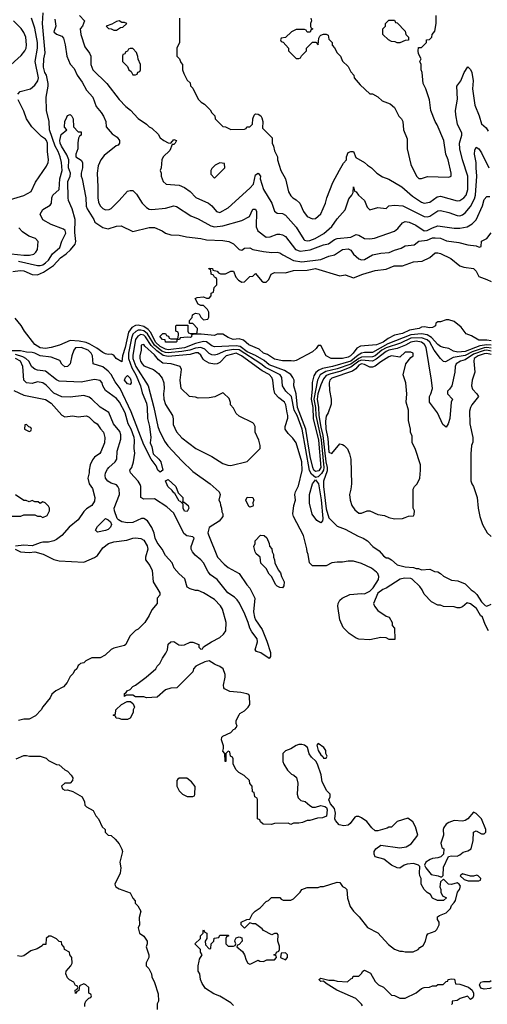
# Model space of a CAD drawing. Header units: inches. Extents: x 2348341 to 2479810, y 460419 to 613669.
# Tile 597 of 656: x 2426540 to 2429972, y 577507 to 584738. Entities that reach past the tile are written whole.
import ezdxf

# ---------------------------------------------------------------- set-up
doc = ezdxf.new("R2010")
doc.units = ezdxf.units.IN
doc.header["$MEASUREMENT"] = 0
doc.layers.add('C4527', color=7, linetype='Continuous')
doc.layers.add('C4528', color=7, linetype='Continuous')

msp = doc.modelspace()

# ---------------------------------------------------------------- linework, layer by layer
at = {"layer": 'C4527', "color": 2}
for points, elevation in [([(2426976, 580000), (2426970, 579994), (2426958, 579970), (2426943.1, 579956.9), (2426930, 579934), (2426910, 579914), (2426888, 579870), (2426860.4, 579839.6), (2426806, 579810), (2426776.4, 579783.6), (2426763.1, 579756.9), (2426710, 579692), (2426698, 579670), (2426654.6, 579625.4), (2426610, 579602), (2426570, 579602), (2426530, 579592)], 70), ([(2427853.1, 580000), (2427832, 579990), (2427816, 579970), (2427810, 579948), (2427694, 579830), (2427650, 579828), (2427610, 579815.3), (2427550, 579762), (2427470, 579758), (2427450, 579766), (2427390, 579766), (2427370, 579778), (2427322, 579778), (2427308.7, 579768.7), (2427308.7, 579790), (2427322, 579798), (2427328.7, 579810), (2427350, 579818), (2427370, 579841), (2427390, 579851), (2427468.7, 579910), (2427538, 579970), (2427548, 579990), (2427558, 580000)], 66), ([(2428110, 577498), (2428090, 577518), (2428010, 577568), (2427964.7, 577584.7), (2427903.1, 577623.1), (2427880.4, 577660.4), (2427868, 577690), (2427862, 577730), (2427849, 577750), (2427849, 577790), (2427856.4, 577823.6), (2427860.4, 577839.6), (2427878, 577870), (2427866, 577890), (2427866, 577910), (2427826, 577950), (2427866, 577990), (2427868, 578010), (2427886, 578030), (2427886, 578050), (2427890, 578054), (2427898, 578038), (2427914, 578030), (2427914, 577990), (2427902, 577970), (2427903.6, 577943.6), (2427930, 577914), (2427942, 577918), (2427946, 577950), (2427966, 577970), (2427967.3, 577992.7), (2428002, 577998), (2428010, 578014), (2428070, 578014), (2428074, 578010), (2428058, 578002), (2428054, 577990), (2428054, 577950), (2428070, 577934), (2428110, 577934), (2428122, 577938), (2428126, 577950), (2428118, 577970), (2428120.4, 577979.6), (2428130, 577994), (2428150, 578002), (2428170, 577994), (2428172, 577970), (2428150, 577946), (2428138, 577942), (2428134, 577930), (2428175.3, 577895.3), (2428191, 577871), (2428202, 577830), (2428214, 577810), (2428230, 577802), (2428236.4, 577803.6), (2428290, 577832), (2428303.6, 577823.6), (2428330, 577822), (2428352.7, 577832.7), (2428410, 577834), (2428426, 577850), (2428422, 577862), (2428406, 577870), (2428422, 577878), (2428426, 577890), (2428442, 577898), (2428446, 577910), (2428446, 577934), (2428435.3, 577970), (2428438, 578018), (2428430, 578026), (2428410, 578026), (2428390, 578018), (2428330, 578048), (2428320.4, 578060.4), (2428270, 578098), (2428250, 578098), (2428230, 578106), (2428190, 578066), (2428166, 578090), (2428166, 578110), (2428206, 578130), (2428228, 578132), (2428249.1, 578170.9), (2428268, 578190), (2428304.7, 578215.3), (2428350, 578262), (2428366, 578270), (2428388.7, 578291.3), (2428450, 578292), (2428458, 578278), (2428472.7, 578272.7), (2428530, 578271.3), (2428550, 578282), (2428598, 578330), (2428610, 578351.3), (2428650, 578364.7), (2428730, 578364.7), (2428748.9, 578371.1), (2428770, 578371.3), (2428870, 578404.7), (2428890, 578402), (2428910, 578372), (2428930, 578362), (2428942, 578350), (2428945.4, 578285.4), (2428966.4, 578226.4), (2428990, 578192), (2429032, 578150), (2429092, 578070), (2429170, 578031.3), (2429247.1, 577947.1), (2429290, 577911.3), (2429330, 577898), (2429350, 577898), (2429370, 577891.3), (2429428.4, 577891.6), (2429466, 577910), (2429476.4, 577923.6), (2429500.4, 577939.6), (2429518, 577970), (2429528.9, 578011.1), (2429536.4, 578023.6), (2429590, 578044.7), (2429603.1, 578056.9), (2429618, 578090), (2429618, 578110), (2429606, 578130), (2429606, 578150), (2429620.4, 578159.6), (2429670, 578178), (2429702, 578210), (2429708.4, 578231.6), (2429730, 578254), (2429738, 578270), (2429753.2, 578330), (2429768.7, 578350), (2429774.6, 578374.6), (2429766, 578390), (2429750, 578398), (2429710, 578388), (2429688.4, 578388.4), (2429650, 578426), (2429630, 578406), (2429624.7, 578370), (2429632, 578350), (2429632, 578330), (2429644.7, 578304.7), (2429672, 578288), (2429651, 578269), (2429606, 578270), (2429570, 578286), (2429554.6, 578314.6), (2429530, 578328), (2429509.1, 578349.1), (2429488, 578390), (2429488, 578430), (2429478, 578450), (2429475.3, 578470), (2429478, 578518), (2429468.4, 578528.4), (2429430, 578542), (2429383.5, 578536.5), (2429362, 578530), (2429330, 578508), (2429310, 578508.7), (2429270, 578529), (2429212.1, 578572.1), (2429149.3, 578589.3), (2429141.2, 578610), (2429142.7, 578630), (2429154, 578650), (2429190, 578676), (2429330, 578656), (2429376, 578664), (2429414.6, 578685.4), (2429462, 578750), (2429445.2, 578810), (2429426, 578846), (2429390, 578874), (2429311, 578849), (2429270, 578808), (2429250, 578808.7), (2429238.5, 578801.5), (2429170, 578781.2), (2429150, 578782), (2429124.1, 578804.1), (2429089, 578850), (2429050, 578877.2), (2429030, 578885.2), (2429010, 578886), (2428999.8, 578880.2), (2428964.6, 578835.4), (2428950, 578823.6), (2428918.3, 578818.3), (2428886, 578826), (2428858, 578858), (2428854, 578870), (2428859, 578910), (2428850, 578946), (2428820.2, 578980.2), (2428808.9, 579008.9), (2428818, 579030), (2428818, 579050), (2428794.5, 579074.5), (2428760.5, 579140.5), (2428752.8, 579192.8), (2428726.6, 579270), (2428713.4, 579293.4), (2428682, 579322), (2428665.4, 579345.4), (2428653, 579393), (2428630, 579409), (2428610, 579415.3), (2428590, 579415.3), (2428570, 579408.7), (2428530, 579382), (2428490, 579368), (2428472, 579350), (2428471.3, 579290), (2428478, 579270), (2428505.4, 579225.4), (2428536, 579196), (2428552, 579190), (2428572.8, 579172.8), (2428580.7, 579130), (2428576.3, 579050), (2428583.1, 579023.1), (2428604.7, 579004.7), (2428635.9, 578995.9), (2428670, 578966), (2428690, 578956), (2428710, 578956), (2428750, 578966), (2428779.8, 578959.8), (2428791.3, 578951.3), (2428796, 578936), (2428791.6, 578888.4), (2428763.6, 578876.4), (2428725.4, 578874.6), (2428670, 578858), (2428650, 578858), (2428616.9, 578843.1), (2428590, 578838), (2428550, 578838), (2428530, 578828.7), (2428510, 578838), (2428410, 578835.3), (2428388.4, 578828.4), (2428326, 578830), (2428307.3, 578847.3), (2428302, 578862), (2428286, 578870), (2428286, 579010), (2428282, 579022), (2428266, 579030), (2428262, 579062), (2428248, 579068), (2428246, 579110), (2428228.4, 579128.4), (2428226, 579150), (2428188.4, 579188.4), (2428148, 579210), (2428128, 579230), (2428106, 579270), (2428106, 579310), (2428102, 579322), (2428086, 579330), (2428082, 579362), (2428070, 579366), (2428054, 579350), (2428054, 579290), (2428048, 579290), (2428046, 579350), (2428030, 579366), (2428035.3, 579384.7), (2428034.6, 579405.4), (2428020.7, 579450), (2428023.7, 579470), (2428030, 579476.3), (2428090, 579502), (2428110, 579524), (2428122, 579530), (2428135.3, 579550), (2428128.7, 579570), (2428128.9, 579591.1), (2428150, 579634), (2428156.4, 579643.6), (2428190, 579662), (2428218, 579690), (2428228, 579710), (2428226, 579770), (2428222, 579782), (2428207.3, 579787.3), (2428163.6, 579796.4), (2428083.1, 579803.1), (2428043.1, 579823.1), (2428038, 579830), (2428035.3, 579850), (2428049, 579910), (2428048.7, 579930), (2428033.2, 579970), (2428010, 579988.7), (2427980.4, 580000)], 66), ([(2426514, 579310), (2426570, 579335.3), (2426590, 579335.3), (2426611.6, 579328.4), (2426690, 579328.7), (2426733.6, 579313.6), (2426750, 579298), (2426810, 579268), (2426830, 579266), (2426870, 579228), (2426890, 579218), (2426918, 579190), (2426928.7, 579170), (2426928, 579150), (2426910, 579132), (2426870, 579130.8), (2426846, 579110), (2426854, 579090), (2426870, 579079.3), (2426890, 579081.2), (2426930, 579069), (2426998, 579030), (2427014.6, 578994.6), (2427018, 578970), (2427030, 578958), (2427078, 578930), (2427098, 578890), (2427118, 578870), (2427146, 578810), (2427166, 578790), (2427166, 578770), (2427188.4, 578748.4), (2427210, 578746), (2427240.4, 578720.4), (2427270, 578686), (2427290, 578646), (2427295.3, 578630), (2427275.3, 578550), (2427282, 578510), (2427278, 578470), (2427238, 578390), (2427240.4, 578380.4), (2427246, 578370), (2427270, 578355.3), (2427350, 578326), (2427370, 578286), (2427387.3, 578267.3), (2427388, 578250), (2427408, 578230), (2427428, 578190), (2427416.4, 578143.6), (2427418, 578090), (2427408.9, 578068.9), (2427418, 578030), (2427450, 578008), (2427475.3, 577970), (2427475.3, 577950), (2427469, 577930), (2427488.7, 577870), (2427488.7, 577850), (2427469, 577811), (2427468.7, 577790), (2427488, 577770), (2427508, 577730), (2427508.9, 577708.9), (2427530, 577666), (2427556.4, 577583.6), (2427558, 577530), (2427548, 577510), (2427548, 577470)], 70), ([(2427018, 577490), (2427018, 577510), (2427026, 577530), (2427047.3, 577552.7), (2427062, 577558), (2427066, 577570), (2427062, 577582), (2427046, 577590), (2427046, 577630), (2427026, 577650), (2427010, 577658), (2426978, 577642), (2426972.7, 577607.3), (2426958, 577602), (2426950, 577586), (2426948, 577610), (2426962, 577618), (2426966, 577630), (2426962, 577642), (2426950, 577646), (2426938, 577670), (2426906.3, 577686.3), (2426890, 577702), (2426879, 577730), (2426882, 577750), (2426915.3, 577790), (2426924, 577810), (2426922, 577850), (2426908, 577870), (2426906, 577890), (2426868, 577910), (2426867.3, 577927.3), (2426850, 577946), (2426846, 577966), (2426830, 577968), (2426810, 577988), (2426770, 578008), (2426752.7, 578007.3), (2426734, 577990), (2426732.7, 577947.3), (2426710, 577946), (2426703.6, 577936.4), (2426666.8, 577913.2), (2426620.9, 577899.1), (2426570, 577862), (2426550, 577858), (2426523.1, 577863.1)], 74), ([(2429056.4, 577496.4), (2429048.4, 577508.4), (2429008, 577550), (2428869, 577610), (2428790, 577659), (2428770, 577678), (2428750, 577675.3), (2428735.3, 577690), (2428750, 577698.8), (2428810, 577684.7), (2428845.4, 577685.4), (2428870, 577678), (2428947.3, 577672.7), (2428970, 577694), (2428982, 577698), (2428987.3, 577712.7), (2429030, 577714), (2429050, 577734), (2429058, 577750), (2429070, 577758), (2429115.9, 577735.9), (2429150, 577674), (2429174, 577650), (2429210, 577632), (2429270, 577574), (2429290, 577572), (2429330, 577552), (2429370, 577552), (2429450, 577592), (2429490, 577622), (2429510, 577631.3), (2429547.3, 577632.7), (2429570, 577642), (2429596.4, 577643.6), (2429610, 577652), (2429647.3, 577652.7), (2429670, 577674), (2429682, 577678), (2429686, 577690), (2429710, 577694), (2429732.7, 577692.7), (2429738, 577658), (2429770, 577654), (2429833.7, 577633.7), (2429861, 577610), (2429871.3, 577590), (2429871.3, 577570), (2429865.4, 577554.6), (2429850, 577542), (2429828, 577568), (2429772, 577550), (2429750, 577534), (2429714, 577530), (2429714, 577510), (2429710, 577506)], 62), ([(2430000, 577628.4), (2429990, 577622.9), (2429950, 577617), (2429925.1, 577625.1), (2429916, 577650), (2429925.2, 577670), (2429945.6, 577674.4), (2429990, 577674.4), (2430000, 577681)], 62)]:
    msp.add_lwpolyline(points, dxfattribs=dict(at, elevation=elevation))
for points, elevation in [([(2427290, 579598), (2427270, 579606), (2427247.3, 579607.3), (2427242, 579622), (2427226, 579630), (2427242, 579638), (2427246, 579670), (2427286, 579710), (2427328.4, 579731.6), (2427352, 579732), (2427372.7, 579712.7), (2427382, 579690), (2427372, 579670), (2427372, 579650), (2427350, 579608), (2427330, 579598)], 66), ([(2428730, 579422), (2428721, 579410), (2428731, 579370), (2428750, 579338), (2428766, 579326), (2428770, 579314), (2428790, 579314), (2428798, 579330), (2428788, 579348), (2428788, 579370), (2428773.2, 579393.2)], 66), ([(2427710, 579168), (2427699.6, 579160.4), (2427692, 579150), (2427692, 579110), (2427710, 579074), (2427734, 579050), (2427770, 579034), (2427810, 579034), (2427822, 579038), (2427826, 579050), (2427827.3, 579107.3), (2427800.4, 579140.4), (2427767.3, 579167.3)], 70), ([(2429870, 578918), (2429830.6, 578869.4), (2429810, 578857.2), (2429790, 578853.2), (2429730, 578856), (2429690, 578841.2), (2429670.6, 578829.4), (2429653.7, 578806.3), (2429647.3, 578790), (2429650.7, 578749.3), (2429632, 578690), (2429638, 578658), (2429654, 578650), (2429651.3, 578608.7), (2429631, 578589), (2429610, 578582), (2429570, 578579), (2429552, 578570), (2429522, 578550), (2429512, 578530), (2429522, 578510), (2429561, 578461), (2429611.3, 578451.3), (2429630, 578442), (2429638, 578442), (2429647.3, 578452.7), (2429650, 578514), (2429688.7, 578591.3), (2429710, 578598), (2429750, 578596), (2429770, 578604.7), (2429794.6, 578625.4), (2429830, 578634.8), (2429854, 578650), (2429868.9, 578708.9), (2429870, 578771.3), (2429890, 578782), (2429930, 578758), (2429950, 578758), (2429962, 578770), (2429962, 578790), (2429930, 578868), (2429890, 578908.7)], 66), ([(2429790, 578466), (2429774, 578450), (2429803.6, 578423.6), (2429832.7, 578412.7), (2429910, 578414), (2429922, 578418), (2429926, 578430), (2429906, 578450), (2429894.6, 578454.6), (2429870, 578448), (2429848, 578448)], 66), ([(2428490, 577886), (2428458, 577882), (2428454, 577850), (2428490, 577834), (2428506, 577850), (2428506, 577870)], 66)]:
    msp.add_lwpolyline(points, close=True, dxfattribs=dict(at, elevation=elevation))
at = {"layer": 'C4528', "color": 2}
for points, elevation in [([(2426530, 582965.2), (2426670, 582932), (2426690, 582931.8), (2426710, 582938.9), (2426730, 582953.4), (2426750, 582972.4), (2426781, 583019), (2426833.9, 583066.1), (2426849.7, 583110.3), (2426879.3, 583170), (2426873.2, 583190), (2426860.2, 583200.2), (2426770, 583233.2), (2426709.1, 583269.1), (2426688.7, 583310), (2426710, 583344.7), (2426764.1, 583375.9), (2426773.2, 583390), (2426776, 583430), (2426784, 583450), (2426828.7, 583490), (2426833.6, 583570), (2426851.1, 583630), (2426845.4, 583690), (2426836.4, 583730), (2426822.4, 583770), (2426800.3, 583810), (2426759.1, 583930), (2426755.4, 583990), (2426735.4, 584070), (2426733.6, 584170), (2426749.5, 584250), (2426749.6, 584270), (2426735.4, 584330), (2426724.4, 584350), (2426714.3, 584390), (2426716.9, 584450), (2426726.3, 584493.7), (2426706.3, 584710), (2426712.7, 584787.3)], 58), ([(2426450, 584384.7), (2426550, 584476), (2426578, 584510), (2426586.6, 584530), (2426590, 584554), (2426585.1, 584610), (2426570, 584644), (2426550, 584672.7), (2426493.2, 584730)], 66), ([(2426525.2, 584190), (2426544, 584210), (2426618, 584230), (2426650, 584258), (2426672.3, 584290), (2426678, 584310), (2426652, 584430), (2426669.6, 584530), (2426671.1, 584570), (2426650, 584675.3), (2426626, 584750)], 62), ([(2426798, 584742), (2426804, 584690), (2426791, 584650), (2426810, 584631), (2426850, 584616), (2426861.1, 584601.1), (2426874.2, 584554.2), (2426886.7, 584470), (2426910, 584410.8), (2426939.9, 584379.9), (2426960.4, 584330), (2426998.7, 584278.7), (2427030, 584220.7), (2427076.3, 584170), (2427100.4, 584100.4), (2427137.5, 584057.5), (2427154.8, 584030), (2427171.3, 583990), (2427174, 583950), (2427219.6, 583899.6), (2427255.9, 583875.9), (2427272, 583850), (2427272, 583830), (2427263.6, 583816.4), (2427247.5, 583812.5), (2427159.3, 583740.7), (2427136.3, 583710), (2427116.1, 583663.9), (2427108.2, 583610), (2427114.4, 583510), (2427112.7, 583430), (2427118.8, 583398.8), (2427130.8, 583370), (2427150, 583350.8), (2427170, 583340.7), (2427196.6, 583343.4), (2427210, 583351), (2427269, 583410), (2427330, 583478), (2427350, 583484.7), (2427370, 583484.7), (2427396.8, 583456.8), (2427438.8, 583390), (2427470, 583358.8), (2427490, 583346.8), (2427510, 583344), (2427610, 583354.8), (2427670, 583370.8), (2427690, 583366.8), (2427796.8, 583296.8), (2427850, 583274.8), (2427943.4, 583223.4), (2427970, 583217.1), (2428030, 583223.8), (2428170, 583262.8), (2428226.6, 583293.4), (2428250, 583346.8), (2428270, 583346), (2428278, 583330), (2428276.7, 583216.7), (2428288.1, 583188.1), (2428350, 583140.7), (2428377.5, 583142.5), (2428430, 583162.8), (2428450, 583164), (2428470, 583158.8), (2428490, 583146), (2428564.9, 583050), (2428597.6, 583037.6), (2428671, 583049), (2428770, 583084.4), (2428807.8, 583092.2), (2428850, 583123), (2428870, 583130.5), (2428970, 583140.5), (2429010, 583161), (2429030, 583154.8), (2429070.5, 583130.5), (2429110, 583128), (2429145.4, 583134.6), (2429290, 583184), (2429316.6, 583203.4), (2429350, 583246.8), (2429370, 583256.3), (2429398, 583250), (2429448.4, 583228.4), (2429510, 583188.5), (2429530, 583190.4), (2429570, 583210.4), (2429610, 583223.8), (2429730, 583207.7), (2429770, 583207.7), (2429823.9, 583216.1), (2429861.7, 583238.3), (2429891.2, 583268.8), (2429936.2, 583370), (2429950, 583418), (2429970, 583440.7), (2429990, 583440.5)], 58), ([(2426978, 584770), (2427014.8, 584730), (2427000.7, 584690), (2426984, 584670), (2426987.7, 584630), (2427018.5, 584538.5), (2427053.2, 584493.2), (2427062.8, 584470), (2427062, 584410), (2427077.3, 584370), (2427178.8, 584270), (2427270, 584151), (2427319.8, 584099.8), (2427353.2, 584073.2), (2427410, 584011.3), (2427470.9, 583970.9), (2427491.1, 583951.1), (2427510, 583942), (2427556.9, 583896.9), (2427572, 583870), (2427598, 583850), (2427630, 583834.8), (2427648.4, 583831.6), (2427670, 583858), (2427690.7, 583850.7), (2427682, 583830), (2427670, 583822), (2427658, 583822), (2427642, 583778), (2427592, 583730), (2427582, 583710), (2427578, 583650), (2427571.3, 583630), (2427578, 583610), (2427578, 583590), (2427592, 583550), (2427614, 583530), (2427710, 583522.8), (2427750, 583506.8), (2427790, 583476), (2427833.2, 583433.2), (2427924.7, 583390), (2427950.7, 583370.7), (2427984.7, 583330), (2428010, 583322.8), (2428070, 583356), (2428230, 583501), (2428256, 583530), (2428270, 583598.8), (2428290, 583612), (2428306.8, 583590), (2428306, 583570), (2428330, 583491.3), (2428390.5, 583390.5), (2428411, 583331), (2428430, 583318), (2428470, 583314), (2428490, 583302.8), (2428570, 583214.8), (2428624.7, 583124.7), (2428630, 583118.8), (2428650, 583113.4), (2428670, 583115.5), (2428709, 583130), (2428772.9, 583167.1), (2428830, 583218.8), (2428870, 583276), (2428930, 583342), (2428957.1, 583422.9), (2428979, 583450), (2428988.7, 583470), (2428990, 583511.3), (2428998, 583478), (2429010, 583474), (2429026, 583450), (2429070.6, 583410.6), (2429090, 583362), (2429110, 583342), (2429170, 583358), (2429230, 583352), (2429249.2, 583370.8), (2429290, 583376.3), (2429351.3, 583370), (2429510, 583293), (2429530, 583290.5), (2429550, 583295.5), (2429610, 583333.4), (2429630, 583336.3), (2429690, 583322), (2429750, 583299.1), (2429770, 583297.3), (2429790, 583304), (2429810, 583318.8), (2429850, 583367.3), (2429877.6, 583422.4), (2429885.1, 583450), (2429896.2, 583590), (2429889.6, 583650), (2429891.6, 583690), (2429878.3, 583750), (2429880.7, 583779.3), (2429890, 583800.7), (2429910, 583790.5), (2429930, 583759.1), (2429983.1, 583650)], 62), ([(2427712, 584750), (2427712, 584570), (2427694, 584530), (2427694, 584470), (2427714, 584450), (2427723.6, 584423.6), (2427734, 584410), (2427734, 584370), (2427743.6, 584343.6), (2427770, 584294), (2427790, 584274), (2427792.7, 584252.7), (2427810, 584234), (2427850, 584154), (2427871.6, 584131.6), (2427896.9, 584116.9), (2427936.9, 584076.9), (2427950, 584054), (2427972.7, 584032.7), (2427974, 584010), (2428030, 583954), (2428051.6, 583951.6), (2428090, 583932), (2428190, 583934), (2428202, 583938), (2428206, 583950), (2428230, 583952), (2428248, 583970), (2428252, 584010), (2428262, 584038), (2428270, 584046), (2428290, 584044.7), (2428310, 584031.3), (2428318, 584018), (2428323.8, 583990), (2428322, 583942), (2428392, 583870), (2428392, 583830), (2428402, 583810), (2428410, 583774), (2428431.3, 583730), (2428431.3, 583710), (2428456, 583630), (2428490.8, 583570), (2428513.7, 583473.7), (2428530, 583444.7), (2428544.7, 583430), (2428570, 583416), (2428596, 583390), (2428622.8, 583330), (2428650, 583292), (2428690, 583276), (2428710, 583278), (2428750, 583312), (2428785.2, 583390), (2428793.2, 583430), (2428838.6, 583541.4), (2428886.8, 583633.2), (2428916.5, 583683.5), (2428938, 583710), (2428939, 583730), (2428950, 583762), (2428970, 583771), (2428990.6, 583770.6), (2429006.8, 583726.8), (2429072, 583690), (2429092, 583670), (2429122, 583650), (2429162, 583610), (2429203.5, 583583.5), (2429250, 583566), (2429344.7, 583510), (2429422.6, 583442.6), (2429490, 583398), (2429510, 583390.6), (2429550, 583399.1), (2429603.9, 583436.1), (2429630, 583442), (2429750, 583407.7), (2429770, 583410.7), (2429799.3, 583430), (2429817, 583450), (2429829.6, 583490), (2429829.7, 583589.7), (2429789.6, 583710), (2429771.8, 583790), (2429767.3, 583830), (2429785.2, 583890), (2429784.7, 583904.7), (2429754, 583970), (2429740.2, 584040.2), (2429739, 584070), (2429754.6, 584154.6), (2429748.7, 584250), (2429778, 584290), (2429802, 584350), (2429830, 584391.3), (2429850, 584371.3), (2429859.1, 584350), (2429867.9, 584287.9), (2429863, 584230), (2429880.4, 584110), (2429912.7, 584032.7), (2429930, 583972), (2429963.6, 583943.6), (2429979.6, 583919.6)], 66), ([(2428678, 584750), (2428682, 584730), (2428674, 584710), (2428674, 584690), (2428678, 584678), (2428692, 584670), (2428678, 584662), (2428672.7, 584647.3), (2428650, 584646), (2428642, 584662), (2428630, 584666), (2428570, 584666), (2428534, 584650), (2428490, 584606), (2428458, 584602), (2428454, 584590), (2428458, 584578), (2428472.7, 584572.7), (2428514, 584530), (2428514, 584510), (2428570, 584454), (2428590, 584454), (2428602, 584458), (2428607.3, 584472.7), (2428646, 584510), (2428646, 584530), (2428690, 584574), (2428712.7, 584572.7), (2428730, 584554), (2428736.5, 584603.5), (2428742, 584618), (2428750, 584624.7), (2428770, 584632), (2428790, 584632), (2428803.6, 584623.6), (2428810, 584594), (2428834, 584570), (2428834, 584550), (2428851.6, 584531.6), (2428870, 584494), (2428894, 584470), (2428910, 584434), (2428950, 584394), (2428970, 584354), (2428991.6, 584331.6), (2428994, 584310), (2429039.6, 584259.6), (2429110, 584194), (2429130, 584194), (2429170, 584172), (2429201, 584141), (2429259.6, 584119.6), (2429290, 584094), (2429322, 584030), (2429342, 584010), (2429352, 583990), (2429358, 583930), (2429383.6, 583863.6), (2429384.7, 583790), (2429410, 583674), (2429452, 583590), (2429470, 583572), (2429490, 583572), (2429534.6, 583585.4), (2429690, 583582), (2429706, 583590), (2429708, 583610), (2429684, 583710), (2429669, 583750), (2429653.2, 583850), (2429604.7, 583964.7), (2429589.3, 583989.3), (2429559, 584070), (2429548.7, 584150), (2429522, 584230), (2429502, 584270), (2429495.3, 584350), (2429488, 584370), (2429488, 584410), (2429478, 584430), (2429486, 584450), (2429468.4, 584488.4), (2429466, 584510), (2429467.3, 584532.7), (2429490, 584534), (2429526, 584570), (2429526, 584590), (2429547.3, 584592.7), (2429566, 584610), (2429568, 584630), (2429587.3, 584652.7), (2429598, 584710), (2429598, 584770)], 70), ([(2426448, 583410), (2426570, 583446.8), (2426624.7, 583475.3), (2426655.5, 583544.5), (2426737.2, 583662.8), (2426749.3, 583690), (2426752.3, 583710), (2426743.7, 583770), (2426743.7, 583830), (2426737, 583850), (2426730, 583861.2), (2426699.3, 583879.3), (2426628.7, 583950), (2426588.7, 584010), (2426570, 584066), (2426528.9, 584148.9)], 62), ([(2426490, 582888.2), (2426543.6, 582896.4), (2426570, 582894), (2426630, 582866.4), (2426670, 582864.9), (2426715.6, 582884.4), (2426788.3, 582931.7), (2426839.5, 582990), (2426881.4, 583018.6), (2426912.1, 583047.9), (2426946, 583090), (2426951.2, 583110), (2426945.6, 583174.4), (2426946.6, 583270), (2426924.5, 583350), (2426898.7, 583410), (2426896.3, 583430), (2426892.3, 583550), (2426909.6, 583590), (2426912.7, 583610), (2426898.7, 583650), (2426901.2, 583710), (2426886.5, 583746.5), (2426846.6, 583810), (2426837.6, 583830), (2426835.1, 583850), (2426844.7, 583895.3), (2426886, 583930), (2426868.7, 583948.7), (2426870, 583992), (2426882, 584010), (2426890, 584034), (2426910, 584042), (2426922, 584030), (2426931.3, 584010), (2426934, 583950), (2426970, 583914), (2426990, 583914), (2426992, 583910), (2426992, 583890), (2426978, 583882), (2426972, 583868), (2426966, 583834), (2426966, 583790), (2426951.3, 583750), (2426951.6, 583731.6), (2426990, 583706), (2427000.7, 583690), (2427000.5, 583650), (2426990.5, 583610), (2426990.6, 583590), (2426998, 583570), (2427024.4, 583430), (2427028.6, 583368.6), (2427035.5, 583350), (2427084.9, 583270), (2427090.7, 583250.7), (2427150, 583210.8), (2427190, 583201), (2427250, 583221), (2427283.6, 583223.6), (2427370, 583182), (2427490, 583210.8), (2427530, 583210.8), (2427586.4, 583186.4), (2427610, 583171.3), (2427650, 583158), (2427710, 583156), (2427763.5, 583143.5), (2427870, 583130.7), (2427910, 583120.7), (2428030, 583117.3), (2428074, 583110), (2428110, 583091.3), (2428150, 583051.3), (2428170, 583044.7), (2428190, 583061), (2428230, 583062.8), (2428250, 583050.8), (2428330, 583036.3), (2428390, 583028), (2428430, 583030.6), (2428450, 583024.9), (2428471, 583010), (2428550, 582970.4), (2428610, 582959.3), (2428750, 582976.3), (2428810, 583000.7), (2428850, 583010.8), (2428910, 583050.6), (2428950, 583056), (2428970, 583044.7), (2428990, 583016), (2429030, 582981), (2429050, 582974.8), (2429070, 582976), (2429130, 583011), (2429190, 583022.8), (2429252.1, 583027.9), (2429290, 583046), (2429340.2, 583059.8), (2429370, 583076), (2429436.5, 583083.5), (2429468.9, 583111.1), (2429530, 583118), (2429570, 583134.9), (2429590, 583137.1), (2429630, 583133.4), (2429673.4, 583113.4), (2429762.8, 583102.8), (2429830, 583084), (2429890, 583078), (2429913.6, 583066.4), (2429927.3, 583072.7), (2429930, 583112), (2429970, 583131), (2430000, 583173.2)], 54), ([(2426430, 583022.4), (2426571.1, 583008.9), (2426611.3, 583008.7), (2426643.7, 583016.3), (2426659, 583030), (2426669.2, 583050), (2426675.3, 583110), (2426655.3, 583130), (2426607.2, 583147.2), (2426561.2, 583181.2), (2426534, 583210)], 62), ([(2430000, 582379.3), (2429970, 582383.9), (2429910, 582384.5), (2429856.5, 582416.5), (2429818, 582430), (2429780.2, 582480.2), (2429730, 582522), (2429690, 582534), (2429670, 582534), (2429630, 582518), (2429610, 582518), (2429594, 582510), (2429592, 582490), (2429570, 582478), (2429550, 582475.3), (2429510, 582482.7), (2429490, 582479.3), (2429471.3, 582470), (2429402, 582458), (2429350, 582433.3), (2429290, 582421.6), (2429243.6, 582396.4), (2429207.3, 582370), (2429158, 582350), (2429040.4, 582339.6), (2429014.2, 582325.8), (2428986.8, 582290), (2428967.3, 582270), (2428950, 582259.6), (2428909.7, 582249.7), (2428826, 582250), (2428788.9, 582268.9), (2428750, 582346), (2428730, 582346), (2428716.9, 582323.1), (2428690, 582298), (2428570, 582235.3), (2428550, 582229.2), (2428533.2, 582233.2), (2428470, 582233.2), (2428410, 582244.5), (2428358.3, 582278.3), (2428329.2, 582290), (2428298, 582318), (2428222, 582350), (2428183.3, 582383.3), (2428150, 582394), (2428106, 582390), (2428070, 582404), (2428030, 582428), (2427990, 582428), (2427970, 582418), (2427870.7, 582429.3), (2427812.7, 582427.3), (2427802, 582418), (2427802, 582410), (2427790, 582404), (2427772.7, 582407.3), (2427718, 582402), (2427714, 582390), (2427694, 582386), (2427694, 582374), (2427689.3, 582369.3), (2427610, 582369.4), (2427607.3, 582387.3), (2427588, 582390), (2427570, 582408), (2427570, 582414), (2427590, 582434), (2427610, 582434), (2427618, 582418), (2427632.7, 582412.7), (2427638, 582398), (2427650, 582394), (2427690, 582394), (2427702, 582398), (2427706, 582430), (2427702, 582442), (2427686, 582450), (2427686, 582490), (2427690, 582494), (2427774, 582494), (2427774, 582450), (2427778, 582438), (2427790, 582434), (2427830, 582434), (2427842, 582438), (2427846, 582470), (2427810, 582506), (2427786, 582506), (2427786, 582530), (2427806, 582550), (2427808, 582570), (2427830, 582582), (2427858, 582578), (2427870, 582554), (2427890, 582534), (2427922, 582538), (2427927.3, 582552.7), (2427928, 582590), (2427918, 582610), (2427890, 582638), (2427870, 582638), (2427848.7, 582648.7), (2427828, 582690), (2427843.1, 582696.9), (2427890, 582702), (2427910, 582694), (2427930, 582694), (2427946, 582710), (2427946, 582730), (2427962, 582738), (2427968.4, 582771.6), (2427986, 582790), (2427986, 582830), (2427982, 582842), (2427970, 582846), (2427962, 582862), (2427946, 582870), (2427942, 582902), (2427927.3, 582907.3), (2427930, 582914), (2427954, 582910), (2427958, 582898), (2427990, 582892), (2427998, 582878), (2428012.7, 582872.7), (2428050, 582872), (2428090, 582892), (2428110, 582892), (2428126.4, 582846.4), (2428145.4, 582825.4), (2428170, 582811.3), (2428190, 582812), (2428228.9, 582851.1), (2428250, 582854), (2428270, 582874), (2428318, 582818), (2428330, 582811), (2428348.9, 582811.1), (2428368.7, 582830), (2428386, 582870), (2428410, 582882), (2428490, 582878.8), (2428550, 582894.9), (2428650, 582897.6), (2428710, 582910.3), (2428890, 582856), (2428930, 582864.7), (2428990, 582841), (2429058, 582870), (2429150, 582894.9), (2429230, 582906.8), (2429289.6, 582930.4), (2429349.3, 582930.7), (2429430, 582960.7), (2429494.6, 582965.4), (2429550, 582991.3), (2429590, 583026), (2429610, 583026), (2429630, 583021), (2429703.5, 582983.5), (2429770, 582931), (2429800.7, 582920.7), (2429870, 582910.7), (2429891, 582890), (2429911.1, 582851.1), (2429970, 582831), (2430000, 582816)], 50), ([(2430000, 582346.8), (2429968.8, 582351.2), (2429918.3, 582341.7), (2429810, 582302.2), (2429756.2, 582296.2), (2429724.6, 582304.6), (2429690, 582322.7), (2429650, 582329.5), (2429630, 582337.6), (2429610, 582351.5), (2429563, 582403), (2429530, 582422.9), (2429490, 582429.9), (2429410, 582423), (2429243.2, 582356.8), (2429130, 582292.8), (2429070, 582293.6), (2429050, 582288.3), (2429025.5, 582274.5), (2428970, 582229.9), (2428836.3, 582190), (2428763.2, 582176.8), (2428734.9, 582165.1), (2428713.1, 582146.9), (2428698.4, 582121.6), (2428687, 582073), (2428687.7, 582027.7), (2428678.4, 581950), (2428690.6, 581890), (2428693.6, 581810), (2428732.7, 581650), (2428751.1, 581450), (2428735.4, 581424.6), (2428710, 581419.8), (2428699.8, 581430), (2428690.7, 581450), (2428672.8, 581530), (2428639.2, 581730), (2428578.3, 581890), (2428569.8, 581989.8), (2428551.8, 582050), (2428553.6, 582090), (2428546, 582110), (2428530, 582131.3), (2428482.4, 582162.4), (2428370, 582204.5), (2428334.4, 582234.4), (2428271.1, 582271.1), (2428210, 582299.8), (2428158, 582338), (2428130, 582343.7), (2427970, 582336), (2427950, 582344), (2427911.3, 582371.3), (2427890, 582374.8), (2427830, 582359.4), (2427750, 582328.1), (2427630, 582314.3), (2427610, 582317.7), (2427570, 582339.1), (2427536.8, 582370), (2427501.4, 582441.4), (2427483.7, 582463.7), (2427450, 582484), (2427410, 582494.5), (2427390, 582492.4), (2427363.1, 582476.9), (2427337.5, 582442.5), (2427314.4, 582330), (2427293.7, 582270), (2427290, 582226), (2427248, 582250), (2427230, 582275.3), (2427210, 582282), (2427190, 582279), (2427170, 582285.2), (2427150, 582293.2), (2427106.2, 582326.2), (2427055.5, 582355.5), (2427026.7, 582366.7), (2426976.4, 582376.4), (2426910, 582381.7), (2426831.7, 582348.3), (2426771.3, 582330), (2426730, 582324.4), (2426690, 582328.4), (2426650, 582352), (2426574, 582450), (2426551.1, 582491.1), (2426506.1, 582546.1)], 54), ([(2430000, 582326), (2429970, 582330.9), (2429950, 582328.9), (2429861.2, 582298.7), (2429810, 582271.2), (2429723, 582257), (2429665.6, 582225.6), (2429650, 582228.7), (2429630, 582249.5), (2429583.5, 582310), (2429550.8, 582370), (2429530, 582387.8), (2429490, 582402.7), (2429410, 582398.7), (2429336.4, 582363.6), (2429230, 582328.1), (2429197.5, 582310), (2429150, 582270.6), (2429130, 582261.3), (2429050, 582260.2), (2429029, 582251), (2428970, 582207.3), (2428870, 582173.6), (2428786.1, 582153.9), (2428744.9, 582130), (2428726, 582090), (2428699.9, 581950), (2428711.6, 581890), (2428712.7, 581830), (2428752.4, 581652.4), (2428771.7, 581450), (2428769, 581430), (2428755.7, 581404.3), (2428730, 581381.3), (2428710, 581375.1), (2428681.1, 581401.1), (2428668, 581428), (2428613.1, 581730), (2428577.2, 581830), (2428553.8, 581870), (2428534.5, 581970), (2428494, 582010), (2428469.8, 582049.8), (2428463, 582110), (2428451.3, 582130), (2428344.2, 582184.2), (2428311, 582211), (2428150, 582312.6), (2428110, 582316.8), (2428050, 582307.3), (2427990, 582279.7), (2427970, 582275.1), (2427950, 582276.9), (2427930, 582285.6), (2427898, 582318), (2427869.8, 582329.8), (2427830, 582326.6), (2427788, 582312), (2427730, 582301.3), (2427630, 582290.5), (2427610, 582292.8), (2427583.9, 582303.9), (2427528.6, 582348.6), (2427478.4, 582430), (2427451.8, 582451.8), (2427430, 582458), (2427410, 582456.8), (2427391.5, 582448.5), (2427370.8, 582429.2), (2427360.6, 582399.4), (2427339.4, 582290), (2427338.6, 582250), (2427362.4, 582182.4), (2427391.1, 582130), (2427425.8, 582050), (2427437.5, 581997.5), (2427470, 581922.8), (2427475.8, 581890), (2427477.4, 581810), (2427491.5, 581750), (2427503.1, 581670), (2427497.3, 581630), (2427510, 581602), (2427518.8, 581550), (2427562, 581510), (2427576.4, 581490), (2427590.7, 581430), (2427570, 581414), (2427554, 581430), (2427540.5, 581460.5), (2427504.5, 581510), (2427450, 581615.3), (2427359.1, 581859.1), (2427278.3, 582030), (2427239.6, 582079.6), (2427211.4, 582131.4), (2427190, 582156.9), (2427150, 582187.8), (2427078, 582210), (2427073.6, 582270), (2427065.1, 582290), (2427042, 582310), (2426990, 582329.6), (2426950, 582329.2), (2426936.3, 582310), (2426922.8, 582270), (2426911, 582210), (2426891.3, 582190), (2426870, 582189.3), (2426850, 582208.7), (2426834.5, 582234.5), (2426770, 582259.5), (2426690, 582269.5), (2426650, 582289.4), (2426630, 582294.5), (2426590, 582296.2), (2426544.9, 582304.9), (2426450, 582306.3)], 58), ([(2429982, 580250), (2429957, 580297), (2429937.2, 580350), (2429922.5, 580362.5), (2429892.7, 580412.7), (2429850, 580448), (2429823.6, 580456.4), (2429790, 580426), (2429770, 580418), (2429750, 580418), (2429730, 580426), (2429650, 580428), (2429630, 580438), (2429610, 580438), (2429563.1, 580463.1), (2429510, 580518), (2429495.3, 580550), (2429476.5, 580576.5), (2429422, 580630), (2429410, 580634.5), (2429364.4, 580635.6), (2429332, 580630), (2429230, 580562), (2429206, 580554), (2429170, 580526), (2429138, 580450), (2429144.7, 580430), (2429170, 580398), (2429230, 580358), (2429252, 580350), (2429274, 580310), (2429274, 580290), (2429292, 580270), (2429292.7, 580187.3), (2429252.7, 580187.3), (2429230, 580198), (2429190, 580202), (2429110, 580184), (2429030, 580189), (2429010, 580195.3), (2428958, 580230), (2428914.6, 580274.6), (2428888.7, 580330), (2428875.3, 580430), (2428878, 580450), (2428890, 580474), (2428906, 580490), (2428963.1, 580516.9), (2429050, 580524.7), (2429070, 580522), (2429110, 580542), (2429135.3, 580564.7), (2429173.6, 580626.4), (2429175.3, 580650), (2429169, 580670), (2429160.2, 580680.2), (2429122, 580710), (2429050, 580744), (2428990, 580761.2), (2428950, 580761.2), (2428910, 580754), (2428870, 580755.3), (2428830, 580748), (2428790, 580728), (2428690, 580726), (2428666, 580750), (2428658, 580810), (2428648.9, 580828.9), (2428648.4, 580851.6), (2428624, 580950), (2428549.3, 581089.3), (2428545.2, 581110), (2428553.2, 581170), (2428564, 581210), (2428559, 581250), (2428564, 581270), (2428585.6, 581314.4), (2428612.5, 581427.5), (2428611.8, 581490), (2428568.7, 581630), (2428544.7, 581664.7), (2428510, 581698), (2428488.7, 581730), (2428488, 581750), (2428509.3, 581810.7), (2428509.3, 581830), (2428502, 581850), (2428493, 581910), (2428482.9, 581930), (2428442, 581962), (2428413.1, 581993.1), (2428404.2, 582024.2), (2428396.9, 582090), (2428389.6, 582110), (2428370, 582132.1), (2428319.8, 582159.8), (2428168.2, 582270), (2428130, 582289.8), (2428056.3, 582270), (2428010, 582220.9), (2427990, 582211.8), (2427970, 582209.2), (2427930, 582216.2), (2427896.3, 582236.3), (2427885.7, 582245.7), (2427870, 582274.5), (2427850, 582290.9), (2427830, 582290.8), (2427790, 582279.8), (2427630, 582264.2), (2427592.5, 582272.5), (2427545.6, 582305.6), (2427505, 582345), (2427463.1, 582410), (2427450, 582420.7), (2427430, 582425.8), (2427405.9, 582414.1), (2427390, 582389.5), (2427370, 582275.3), (2427370.2, 582250), (2427392.4, 582190), (2427481.6, 582050), (2427524.2, 581890), (2427554, 581750), (2427564.1, 581724.1), (2427603.8, 581643.8), (2427628.1, 581608.1), (2427730, 581498), (2427810, 581421), (2427938, 581330), (2428004.7, 581270), (2428012, 581250), (2428002, 581210), (2428011.6, 581191.6), (2428012.7, 581172.7), (2428022, 581150), (2428023.6, 581123.6), (2428032, 581110), (2428031.6, 581088.4), (2428003.6, 581056.4), (2427931, 581009), (2427921, 580970), (2427925.4, 580954.6), (2427990.7, 580790.7), (2428039.8, 580739.8), (2428070, 580716), (2428150.8, 580670.8), (2428206.8, 580586.8), (2428230, 580562), (2428256, 580510), (2428264.7, 580490), (2428256, 580390), (2428264, 580350), (2428271, 580330), (2428319.1, 580259.1), (2428354, 580174), (2428380.7, 580090), (2428379.8, 580060.2), (2428370, 580046), (2428310, 580089), (2428277.2, 580097.2), (2428269.2, 580109.2), (2428286.6, 580170), (2428282.7, 580190), (2428243.3, 580243.3), (2428229.4, 580269.4), (2428218, 580310), (2428191.7, 580371.7), (2428153.1, 580453.1), (2428137.1, 580477.1), (2428117.7, 580497.7), (2428066.6, 580530), (2427990, 580626), (2427941.5, 580661.5), (2427923.7, 580683.7), (2427889.5, 580750), (2427870, 580772.3), (2427826.7, 580806.7), (2427809.3, 580830), (2427799.5, 580850), (2427798, 580870), (2427819.3, 580930), (2427815.9, 580935.9), (2427810, 580941.2), (2427767, 580947), (2427743.9, 580963.9), (2427670, 581114), (2427619.5, 581159.5), (2427530, 581219.3), (2427450, 581217.2), (2427429.2, 581229.2), (2427429.4, 581309.4), (2427425.2, 581325.2), (2427408.7, 581350), (2427354, 581410), (2427349, 581430), (2427362, 581450), (2427375.3, 581490), (2427384.7, 581555.3), (2427380.9, 581590), (2427383.6, 581650), (2427378.9, 581670), (2427356.9, 581730), (2427335.8, 581770), (2427313.5, 581850), (2427271.5, 581930), (2427250, 581956), (2427170, 582015.3), (2427150, 582048.7), (2427145.2, 582070), (2427129.4, 582089.4), (2427090, 582094.5), (2426990, 582075.1), (2426830, 582082.9), (2426810, 582092), (2426730, 582158), (2426670, 582162.9), (2426650, 582172), (2426629.7, 582189.7), (2426606.3, 582230), (2426584.7, 582250), (2426562.5, 582262.5), (2426510, 582278.4)], 62), ([(2430000, 582303.5), (2429970, 582310.4), (2429950, 582308.8), (2429870, 582281.6), (2429810, 582240.4), (2429774.8, 582230), (2429744, 582210), (2429736, 582190), (2429734, 582150), (2429712.4, 582050), (2429696, 582024), (2429680.5, 582010), (2429679.1, 581990), (2429716, 581950), (2429707.3, 581930), (2429697.3, 581810), (2429684.7, 581770), (2429670, 581746), (2429646.3, 581766.3), (2429608, 581850), (2429549, 581930), (2429549, 581970), (2429559, 581990), (2429569, 582030), (2429563.7, 582090), (2429523.1, 582330), (2429512.2, 582352.2), (2429488.8, 582368.8), (2429450, 582377), (2429410, 582370.6), (2429372.2, 582347.8), (2429310, 582322.8), (2429250, 582311.2), (2429230, 582302), (2429155.6, 582244.4), (2429130, 582231.4), (2429050, 582237.1), (2429030, 582230.4), (2428970, 582185.2), (2428890, 582153.9), (2428822.7, 582137.3), (2428790, 582123.9), (2428770, 582101.6), (2428750, 582057), (2428728.9, 581990), (2428722.8, 581950), (2428733.2, 581890), (2428735.5, 581830), (2428750, 581745.5), (2428765.5, 581685.5), (2428786.4, 581490), (2428795.9, 581450), (2428795.9, 581424.1), (2428769, 581350), (2428769.3, 581310.7), (2428790, 581146), (2428810, 581078.8), (2428870, 581018), (2428930, 580996), (2429024.9, 580944.9), (2429062, 580930), (2429092, 580910), (2429132, 580870), (2429178, 580838), (2429210, 580801), (2429230, 580786.8), (2429245.4, 580785.4), (2429270, 580772), (2429310, 580734), (2429370, 580718.8), (2429430, 580714.8), (2429450, 580707.7), (2429467.3, 580707.3), (2429490, 580698), (2429550, 580702), (2429585.4, 580685.4), (2429610, 580682), (2429630, 580672), (2429650, 580652), (2429710, 580622), (2429756.9, 580616.9), (2429810, 580594), (2429854, 580550), (2429876.9, 580536.9), (2429896, 580516), (2429930, 580462), (2429956.9, 580436.9), (2429970, 580431.3), (2430000, 580446.3)], 62), ([(2427558, 580000), (2427568, 580010), (2427588, 580050), (2427613.6, 580086.4), (2427624, 580110), (2427629.3, 580150.7), (2427648, 580170), (2427670, 580170.7), (2427708, 580148), (2427730, 580144.9), (2427750, 580146.8), (2427790, 580166.8), (2427810, 580166.8), (2427854, 580150), (2427854, 580130), (2427870, 580114), (2427882, 580118), (2427888, 580132), (2427948, 580170), (2428010, 580201), (2428034.8, 580225.2), (2428052.3, 580250), (2428055.1, 580310), (2428029.3, 580410), (2428013.4, 580433.4), (2427970, 580479), (2427888, 580530), (2427850, 580545.2), (2427830, 580545.2), (2427790, 580557.2), (2427769, 580570), (2427752.1, 580632.1), (2427710, 580669), (2427674, 580710), (2427659, 580750), (2427610, 580804), (2427585.2, 580850), (2427550, 580899), (2427535.1, 580930), (2427527.2, 580967.2), (2427509.4, 581009.4), (2427477.5, 581057.5), (2427450, 581075.3), (2427434.6, 581074.6), (2427370, 581046.6), (2427330, 581042.7), (2427290, 581049.6), (2427264.4, 581064.4), (2427255.6, 581075.6), (2427235.1, 581130), (2427232.3, 581150), (2427272.3, 581250), (2427269.3, 581290), (2427261.2, 581310), (2427250, 581321.2), (2427210, 581335.1), (2427186, 581350), (2427169.4, 581370), (2427166, 581390), (2427169.6, 581410.4), (2427183.3, 581436.7), (2427193.2, 581450), (2427241.2, 581490), (2427252.3, 581510), (2427254.5, 581570), (2427281.6, 581658.4), (2427281.6, 581690), (2427273.9, 581713.9), (2427227.3, 581770), (2427193, 581853), (2427131.5, 581891.5), (2427070, 581952.3), (2427050, 581966.6), (2427010, 581977), (2426910, 581966.6), (2426850, 581969.3), (2426790, 581995.1), (2426732.9, 582052.9), (2426709, 582070), (2426670, 582078.4), (2426630, 582067.3), (2426590, 582072.3), (2426569.5, 582090), (2426561.7, 582190), (2426546.3, 582230), (2426510, 582250.6)], 66), ([(2430000, 582279.6), (2429970, 582286.3), (2429950, 582284.6), (2429906, 582270), (2429890, 582259.7), (2429876.4, 582250), (2429872.7, 582230), (2429882, 582150), (2429862, 582090), (2429857.3, 582050), (2429863.8, 582023.8), (2429896, 581990), (2429906.8, 581970), (2429859.1, 581910), (2429848, 581890), (2429842.5, 581862.5), (2429844.9, 581770), (2429866, 581670), (2429865.4, 581634.6), (2429856, 581610), (2429850.8, 581550), (2429851.6, 581351.6), (2429858, 581330), (2429871.3, 581310), (2429898, 581230), (2429906, 581150), (2429918, 581090), (2429938, 581030), (2429972, 580970), (2430000, 580942)], 66), ([(2426495.6, 582015.6), (2426570, 581979.5), (2426730, 581949.2), (2426770, 581922.7), (2426850, 581833.2), (2426870, 581821.2), (2426930, 581829), (2426970, 581822), (2427030, 581828.7), (2427050, 581819), (2427084.5, 581784.5), (2427108.7, 581770), (2427132.9, 581732.9), (2427154, 581710), (2427164, 581670), (2427161.2, 581630), (2427136.5, 581563.5), (2427129.1, 581550.9), (2427090, 581526), (2427074.2, 581505.8), (2427057.2, 581470), (2427048.7, 581430), (2427048.7, 581410), (2427039, 581370), (2427049, 581330), (2427074, 581294), (2427092.3, 581230), (2427090, 581202), (2427070, 581171), (2427030, 581146.8), (2427010, 581126), (2426970, 581066), (2426904, 581010), (2426850, 580951), (2426810, 580921), (2426790, 580911), (2426750, 580901), (2426710, 580901), (2426690, 580896), (2426630, 580874.8), (2426570, 580878), (2426509.6, 580870.4)], 70), ([(2426410, 581092), (2426547.3, 581092.7), (2426570, 581102), (2426650, 581102), (2426670, 581092), (2426691.6, 581091.6), (2426710, 581082), (2426742, 581098), (2426758, 581130), (2426758, 581150), (2426750, 581166), (2426726, 581190), (2426710, 581198), (2426690, 581186), (2426676.4, 581196.4), (2426650, 581198), (2426630, 581206), (2426610, 581198), (2426587.3, 581207.3), (2426570, 581208), (2426509.1, 581249.1)], 74), ([(2426506, 580850), (2426546, 580830), (2426610, 580826), (2426650, 580829.2), (2426712.3, 580812.3), (2426790, 580774), (2426830, 580762.7), (2427010, 580753.2), (2427090, 580789.2), (2427110, 580804), (2427150, 580859), (2427191.3, 580890), (2427230, 580902.9), (2427325.2, 580914.8), (2427370.4, 580929.6), (2427390, 580931.8), (2427430, 580927), (2427450, 580916), (2427475.2, 580875.2), (2427479.6, 580850), (2427463.7, 580790), (2427463.7, 580770), (2427494, 580730), (2427512.5, 580692.5), (2427519, 580610), (2427568.7, 580530), (2427568.4, 580511.6), (2427548, 580490), (2427548, 580450), (2427510, 580404.7), (2427490, 580362), (2427458, 580310), (2427410, 580262), (2427388.9, 580251.1), (2427348, 580210), (2427318, 580150), (2427310, 580142), (2427230, 580122), (2427210, 580112), (2427166, 580070), (2427130, 580052), (2427068, 580052), (2427026, 580030), (2427010, 580014), (2426986, 580010), (2426976, 580000)], 70), ([(2427980.4, 580000), (2427970, 580004), (2427930, 580029.2), (2427898.5, 580021.5), (2427853.1, 580000)], 66)]:
    msp.add_lwpolyline(points, dxfattribs=dict(at, elevation=elevation))
for points, elevation in [([(2427270, 584728.7), (2427250, 584724), (2427216, 584704), (2427174, 584690), (2427192.7, 584672.7), (2427211.6, 584671.6), (2427230, 584662), (2427250, 584662), (2427280.4, 584679.6), (2427296.4, 584683.6), (2427326, 584710), (2427310, 584718), (2427290, 584718)], 66), ([(2429310, 584568), (2429296.4, 584576.4), (2429270, 584578), (2429246, 584590), (2429206, 584630), (2429206, 584670), (2429226, 584690), (2429226, 584710), (2429250, 584734), (2429290, 584734), (2429298, 584718), (2429310, 584714), (2429370, 584654), (2429374, 584630), (2429394, 584610), (2429392.7, 584587.3), (2429370, 584586), (2429330, 584568)], 70), ([(2427370, 584526), (2427350, 584526), (2427338, 584522), (2427332, 584508), (2427318, 584502), (2427310, 584486), (2427298, 584482), (2427294, 584470), (2427294, 584430), (2427330, 584394), (2427342, 584370), (2427356.9, 584356.9), (2427370, 584334), (2427390, 584334), (2427402, 584338), (2427408, 584352), (2427422, 584358), (2427426, 584370), (2427426, 584410), (2427408.4, 584448.4), (2427407.3, 584467.3), (2427396.4, 584496.4)], 66), ([(2428010, 583686), (2427974, 583670), (2427950, 583646), (2427942, 583630), (2427943.6, 583603.6), (2427970, 583574), (2428046, 583650), (2428042, 583682)], 66), ([(2427450, 582353.2), (2427431.6, 582348.4), (2427430.8, 582310.8), (2427421.6, 582270), (2427421.6, 582250), (2427426.4, 582230), (2427438, 582210), (2427450, 582196.3), (2427521, 582170), (2427558.5, 582138.5), (2427586.4, 582106.4), (2427598, 582070), (2427601, 582030), (2427594.8, 581990), (2427597.3, 581950), (2427610, 581911.3), (2427661, 581830), (2427667.1, 581807.1), (2427665.8, 581765.8), (2427690, 581711.3), (2427730, 581666.8), (2427832, 581590), (2427950.9, 581530.9), (2428030, 581478), (2428066.4, 581466.4), (2428090, 581464.7), (2428210, 581494), (2428306, 581590), (2428306, 581610), (2428295.3, 581650), (2428268, 581710), (2428268, 581750), (2428258, 581770), (2428250, 581778), (2428150, 581826), (2428130, 581846), (2428110, 581886), (2428088.4, 581908.4), (2428087.3, 581927.3), (2428076.4, 581956.4), (2428036.4, 581996.4), (2428030, 581998), (2427971.6, 581968.4), (2427930, 581962), (2427850, 581958), (2427830, 581966), (2427786, 581970), (2427726, 582030), (2427718, 582090), (2427728, 582170), (2427718, 582190), (2427651.5, 582211.5), (2427590, 582216), (2427559.3, 582239.3), (2427530, 582275.6), (2427459.5, 582339.5)], 66), ([(2429410, 582297.2), (2429370, 582297), (2429330, 582259), (2429270, 582269.5), (2429250, 582262), (2429190, 582224.5), (2429150, 582193.3), (2429130, 582187.3), (2429110, 582187.3), (2429070, 582206.9), (2429050, 582211.2), (2429030, 582199.8), (2429007.3, 582172.7), (2428982.5, 582157.5), (2428830, 582104.7), (2428816.5, 582090), (2428810.3, 582070), (2428814, 582014), (2428826, 581950), (2428825.4, 581914.6), (2428804.7, 581850), (2428790, 581826), (2428784.4, 581790), (2428787.4, 581732.6), (2428802.9, 581662.9), (2428810, 581562), (2428830, 581552), (2428890, 581622), (2428910, 581618), (2428922, 581610), (2428945.4, 581585.4), (2428962, 581550), (2428971, 581510), (2428974.8, 581330), (2428970.9, 581289.1), (2428961, 581250), (2428964.7, 581210), (2428978, 581170), (2428999.6, 581139.6), (2429030, 581114), (2429050, 581114), (2429090, 581132), (2429110, 581132), (2429170, 581104.7), (2429216.9, 581096.9), (2429250, 581082), (2429290, 581072), (2429350, 581074), (2429370, 581082), (2429392.7, 581092.7), (2429430, 581094), (2429436.4, 581103.6), (2429438, 581130), (2429428, 581150), (2429428, 581290), (2429438, 581310), (2429458, 581330), (2429478, 581370), (2429482, 581430), (2429482, 581470), (2429442, 581590), (2429422, 581630), (2429420.4, 581680.4), (2429409.1, 581709.1), (2429408.7, 581730), (2429394.6, 581794.6), (2429394, 581870), (2429376, 581930), (2429382.7, 581990), (2429375.3, 582070), (2429355.3, 582130), (2429374, 582210), (2429410, 582258), (2429428, 582270), (2429428, 582290)], 66), ([(2427350, 582059), (2427330, 582062.7), (2427309.4, 582090), (2427315.3, 582110), (2427330, 582124.7), (2427350, 582104.7), (2427356.3, 582090), (2427358.8, 582070)], 54), ([(2426590, 581766), (2426578, 581762), (2426574, 581730), (2426610, 581714), (2426622, 581718), (2426626, 581730), (2426622, 581742), (2426607.3, 581747.3)], 74), ([(2427734, 581194), (2427746, 581194), (2427776, 581170), (2427781, 581150), (2427770, 581126), (2427750, 581128), (2427739.3, 581150), (2427739, 581179), (2427719.3, 581199.3), (2427710, 581201.2), (2427678.9, 581258.9), (2427670, 581262.7), (2427659.3, 581279.3), (2427627, 581310), (2427610, 581352), (2427630, 581361), (2427686, 581310), (2427703.5, 581263.5), (2427737.3, 581230), (2427738, 581202)], 58), ([(2428750, 581043.7), (2428720.1, 581060.1), (2428686.1, 581106.1), (2428667.6, 581187.6), (2428667.7, 581250), (2428689.8, 581330.2), (2428710, 581358.8), (2428732.8, 581330), (2428752.5, 581212.5), (2428764.8, 581075.2), (2428763.4, 581056.6)], 58), ([(2428230, 581158), (2428222, 581162), (2428199, 581210), (2428210, 581232), (2428251.3, 581230), (2428258, 581210), (2428252, 581190), (2428254, 581170), (2428250, 581166)], 62), ([(2427110, 580975.3), (2427095.3, 580990), (2427110, 581016), (2427170, 581074), (2427190, 581066), (2427206, 581050), (2427212.7, 581030), (2427206.8, 581010), (2427190, 580993.2), (2427170, 580987.3)], 66), ([(2428470, 580566), (2428450, 580568), (2428430, 580578), (2428418, 580590), (2428390, 580646), (2428370, 580666), (2428348.4, 580708.4), (2428310, 580746), (2428306, 580790), (2428276.4, 580816.4), (2428268, 580830), (2428258, 580870), (2428268, 580890), (2428268, 580910), (2428308.4, 580951.6), (2428334, 580950), (2428352.7, 580932.7), (2428372, 580890), (2428372.7, 580872.7), (2428391.6, 580851.6), (2428392, 580830), (2428402, 580810), (2428402, 580790), (2428411.1, 580771.1), (2428412, 580750), (2428436.9, 580696.9), (2428455.3, 580675.3), (2428462, 580650), (2428482, 580610), (2428479.6, 580580.4)], 62)]:
    msp.add_lwpolyline(points, close=True, dxfattribs=dict(at, elevation=elevation))

doc.saveas('drawing.dxf')
